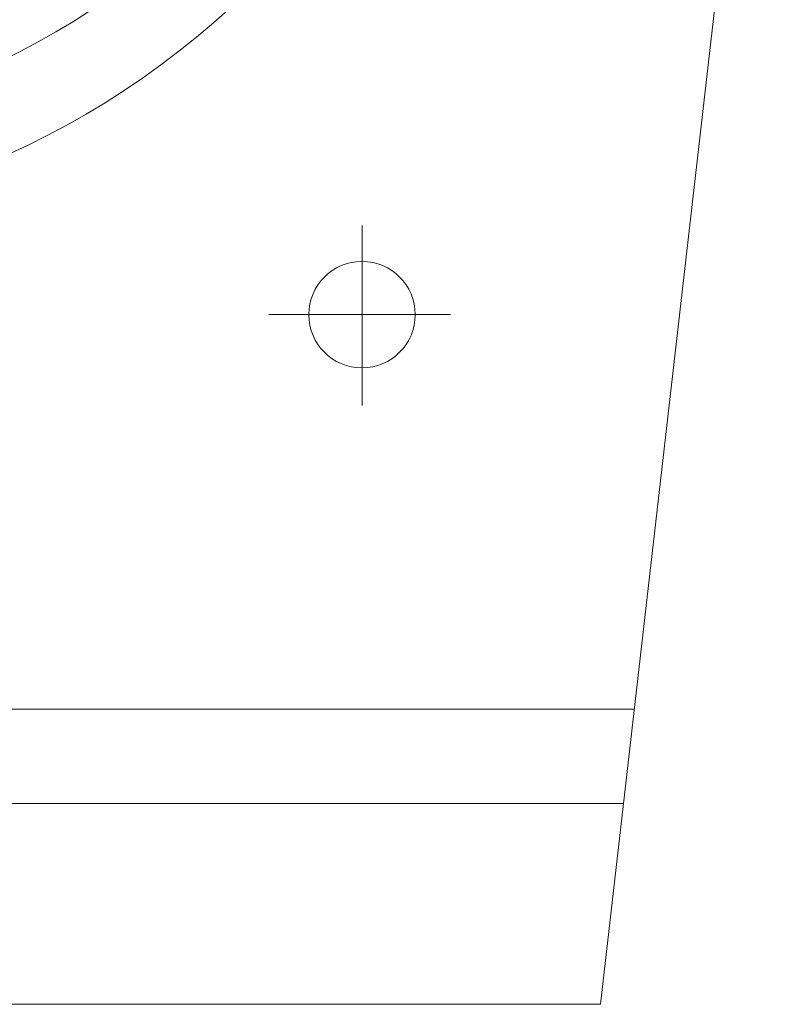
# Model space of a CAD drawing. Header units: millimetres. Extents: x 23192 to 177760, y -399809 to -79279.
# Tile 272 of 656: x 59381 to 59393, y -194620 to -194605. Entities that reach past the tile are written whole.
import ezdxf

# ---------------------------------------------------------------- set-up
doc = ezdxf.new("R2010")
doc.units = ezdxf.units.MM
doc.layers.get('0').update_dxf_attribs({"lineweight": 0})
doc.layers.add('!! 2_wypos-sanitarne', color=240, linetype='Continuous', lineweight=9)

# ---------------------------------------------------------------- blocks, each defined once
blk = doc.blocks.new('A$C5ec76950')
at = {"lineweight": 0}
for p, q in [((-142.1, 0), (-171.53, -257.05)), ((-142.1, 0), (142.1, 0)), ((-145.77, -32), (145.77, -32)), ((-147.48, -47), (147.48, -47)), ((-104.1, -109.84), (-104.1, -95.39)), ((-104.1, -109.84), (-118.2, -109.84)), ((-104.1, -109.84), (-89.27, -109.84)), ((-104.1, -109.84), (-104.1, -124.06))]:
    blk.add_line(p, q, dxfattribs=at)
blk.add_ellipse((-104.1, -109.84), major_axis=(5.99, 5.99), ratio=1, start_param=5.497787, end_param=11.780972, dxfattribs=at)
for major_axis, ratio in [((0, -170), 0.823529), ((0, -155.45), 0.829092)]:
    blk.add_ellipse((0.54, -295), major_axis=major_axis, ratio=ratio, dxfattribs=at)

msp = doc.modelspace()

# ---------------------------------------------------------------- block references
at = {"layer": '!! 2_wypos-sanitarne', "xscale": 0.1, "yscale": 0.1, "zscale": 0.1, "rotation": 180}
msp.add_blockref('A$C5ec76950', (59375.78963, -194620.27968), dxfattribs=at)

doc.saveas('drawing.dxf')
